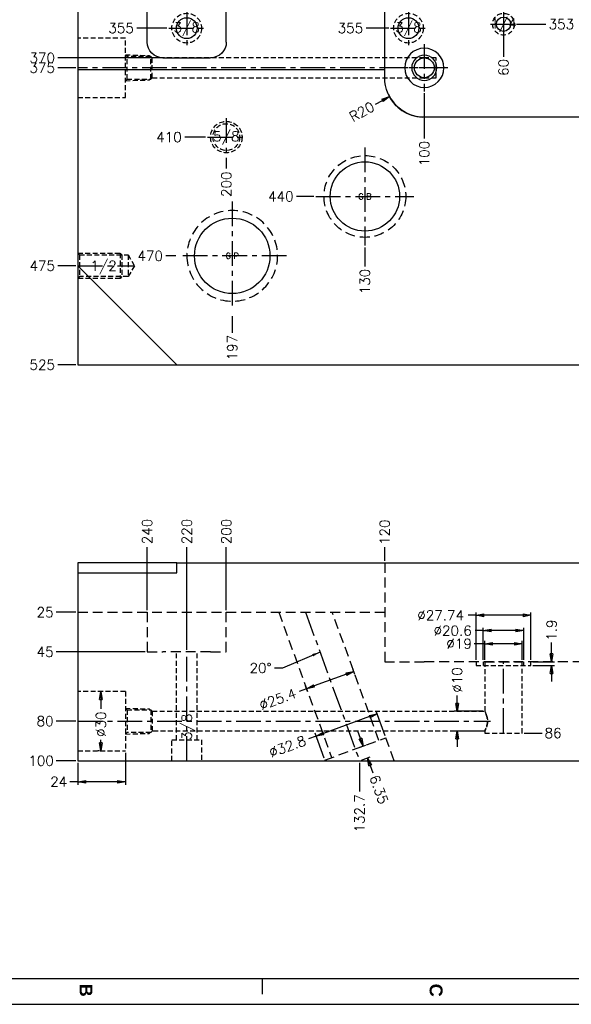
# Model space of a CAD drawing. Extents: x 2651 to 11825, y -3833 to 1075.
# Tile 502 of 656: x 5904 to 6183, y -2995 to -2498. Entities that reach past the tile are written whole.
import ezdxf
from ezdxf.enums import TextEntityAlignment as Align

# ---------------------------------------------------------------- set-up
doc = ezdxf.new("R2010")
doc.units = 0
doc.header["$LTSCALE"] = 10
for name, pattern in [('CENTER', [2, 1.25, -0.25, 0.25, -0.25]), ('DASHED', [0.75, 0.5, -0.25]), ('HIDDEN', [0.375, 0.25, -0.125])]:
    doc.linetypes.add(name, pattern=pattern)
doc.layers.get('0').update_dxf_attribs({"linetype": 'CONTINUOUS'})
doc.layers.get('Defpoints').update_dxf_attribs({"linetype": 'CONTINUOUS'})
for name, color, linetype in [('98', 7, 'CONTINUOUS'), ('BOX', 4, 'CONTINUOUS'), ('CEN', 1, 'CENTER'), ('COOL', 150, 'HIDDEN'), ('DIM', 3, 'CONTINUOUS'), ('HIDDEN', 6, 'HIDDEN'), ('PART', 7, 'CONTINUOUS'), ('TEXT', 4, 'CONTINUOUS')]:
    doc.layers.add(name, color=color, linetype=linetype)
doc.styles.get("Standard").update_dxf_attribs({"font": 'romans.shx'})
doc.dimstyles.new('T5', dxfattribs={"dimtxt": 5, "dimasz": 4, "dimexe": 1.5, "dimexo": 1, "dimgap": 1.5, "dimtad": 0, "dimrnd": 1.38778e-17, "dimzin": 9, "dimdsep": 46, "dimtxsty": 'Standard', "dimblk": 'CLOSED', "dimcen": 0, "dimclrd": 3, "dimclre": 3, "dimclrt": 3, "dimazin": 2, "dimtfac": 0.75, "dimtofl": 0, "dimtmove": 0, "dimatfit": 3, "dimfxl": 0, "dimtolj": 1, "dimarcsym": 0})

# ---------------------------------------------------------------- blocks, each defined once
blk = doc.blocks.new('A$C4BF3279D')
at = {"layer": 'COOL'}
for points in [[(24, -6.55), (24.85, -5.7), (24.85, 5.7), (24, 6.55)], [(24, 6.55), (36, 6.15), (36.45, 5.7)], [(24.85, -5.7), (36.89, -5.7), (36.89, 5.7), (24.85, 5.7)], [(36.89, -5.7), (37.59, -5), (37.59, 5), (36.89, 5.7)], [(24, -6.55), (36, -6.15), (36.45, -5.7)]]:
    blk.add_lwpolyline(points, dxfattribs=at)
blk = doc.blocks.new('*U2485', base_point=(3371.43, -1623.36))
for radius in [7.94, 6.75]:
    blk.add_circle((3371.43, -1623.36), radius)
at = {"layer": 'CEN'}
for p, q in [((3371.43, -1613.83), (3371.43, -1632.89)), ((3361.9, -1623.36), (3380.96, -1623.36))]:
    blk.add_line(p, q, dxfattribs=at)
blk = doc.blocks.new('*U2502', base_point=(3351.43, -1568.36))
blk.add_circle((3351.43, -1568.36), 7.5)
at = {"layer": 'CEN'}
for p, q in [((3351.43, -1559.36), (3351.43, -1577.36)), ((3342.43, -1568.36), (3360.43, -1568.36))]:
    blk.add_line(p, q, dxfattribs=at)
at = {"layer": 'PART'}
blk.add_circle((3351.43, -1568.36), 5.25, dxfattribs=at)
blk = doc.blocks.new('*U2525', base_point=(3463.43, -1568.36))
blk.add_circle((3463.43, -1568.36), 7.5)
at = {"layer": 'CEN'}
for p, q in [((3463.43, -1559.36), (3463.43, -1577.36)), ((3454.43, -1568.36), (3472.43, -1568.36))]:
    blk.add_line(p, q, dxfattribs=at)
at = {"layer": 'PART'}
blk.add_circle((3463.43, -1568.36), 5.25, dxfattribs=at)
blk = doc.blocks.new('*U2548', base_point=(3501.43, -1564.36))
blk.add_circle((3501.43, -1564.36), 5.5)
at = {"layer": 'CEN'}
for p, q in [((3501.43, -1557.76), (3501.43, -1570.96)), ((3494.83, -1564.36), (3508.03, -1564.36))]:
    blk.add_line(p, q, dxfattribs=at)
at = {"layer": 'PART'}
blk.add_circle((3501.43, -1564.36), 3.6, dxfattribs=at)
blk = doc.blocks.new('*D3017')
at = {"layer": 'Defpoints', "color": 0}
for p in [(6208.68, -2147.36), (6011.68, -2646.83), (6011.68, -2656.15)]:
    blk.add_point(p, dxfattribs=at)
at = {"layer": 'DIM', "color": 3, "lineweight": -2}
blk.add_line((6011.68, -2647.83), (6011.68, -2656.15), dxfattribs=at)
at = {"layer": 'DIM', "color": 3, "insert": (6011.68, -2663.72), "char_height": 5, "attachment_point": 5, "rotation": 90}
blk.add_mtext('\\A1;197', dxfattribs=at)
blk = doc.blocks.new('_Closed')
at = {"color": 0, "linetype": 'ByBlock', "lineweight": -2}
for p, q in [((-1, 0.17), (0, 0)), ((-1, 0.17), (-1, -0.17)), ((0, 0), (-1, -0.17)), ((0, 0), (-1, 0))]:
    blk.add_line(p, q, dxfattribs=at)
blk = doc.blocks.new('*D3018')
at = {"layer": 'Defpoints', "color": 0}
for p in [(6208.68, -2147.36), (6078.68, -2612.14), (6078.68, -2622.75)]:
    blk.add_point(p, dxfattribs=at)
at = {"layer": 'DIM', "color": 3, "lineweight": -2}
blk.add_line((6078.68, -2613.14), (6078.68, -2622.75), dxfattribs=at)
at = {"layer": 'DIM', "color": 3, "insert": (6078.68, -2630.32), "char_height": 5, "attachment_point": 5, "rotation": 90}
blk.add_mtext('\\A1;130', dxfattribs=at)
blk = doc.blocks.new('*D3019')
at = {"layer": 'Defpoints', "color": 0}
for p in [(6208.68, -2147.36), (6044.16, -2587.36), (6053.9, -2587.36)]:
    blk.add_point(p, dxfattribs=at)
at = {"layer": 'DIM', "color": 3, "lineweight": -2}
blk.add_line((6052.9, -2587.36), (6044.16, -2587.36), dxfattribs=at)
at = {"layer": 'DIM', "color": 3, "insert": (6036.23, -2587.36), "char_height": 5, "attachment_point": 5}
blk.add_mtext('\\A1;440', dxfattribs=at)
blk = doc.blocks.new('*D3020')
at = {"layer": 'Defpoints', "color": 0}
for p in [(6208.68, -2147.36), (6008.68, -2566.89), (6008.68, -2573.25)]:
    blk.add_point(p, dxfattribs=at)
at = {"layer": 'DIM', "color": 3, "lineweight": -2}
blk.add_line((6008.68, -2567.89), (6008.68, -2573.25), dxfattribs=at)
at = {"layer": 'DIM', "color": 3, "insert": (6008.68, -2581.18), "char_height": 5, "attachment_point": 5, "rotation": 90}
blk.add_mtext('\\A1;200', dxfattribs=at)
blk = doc.blocks.new('*D3021')
at = {"layer": 'Defpoints', "color": 0}
for p in [(6208.68, -2147.36), (5987.65, -2557.36), (5999.16, -2557.36)]:
    blk.add_point(p, dxfattribs=at)
at = {"layer": 'DIM', "color": 3, "lineweight": -2}
blk.add_line((5998.16, -2557.36), (5987.65, -2557.36), dxfattribs=at)
at = {"layer": 'DIM', "color": 3, "insert": (5979.72, -2557.36), "char_height": 5, "attachment_point": 5}
blk.add_mtext('\\A1;410', dxfattribs=at)
blk = doc.blocks.new('*D3117')
at = {"layer": 'Defpoints', "color": 0}
for p in [(6208.68, -2147.36), (5923.63, -2522.36), (5933.68, -2522.36)]:
    blk.add_point(p, dxfattribs=at)
at = {"layer": 'DIM', "color": 3, "lineweight": -2}
blk.add_line((5932.68, -2522.36), (5923.63, -2522.36), dxfattribs=at)
at = {"layer": 'DIM', "color": 3, "insert": (5915.7, -2522.36), "char_height": 5, "attachment_point": 5}
blk.add_mtext('\\A1;375', dxfattribs=at)
blk = doc.blocks.new('*D3123')
at = {"layer": 'Defpoints', "color": 0}
for p in [(6208.68, -2147.36), (5963.47, -2502.36), (5979.68, -2502.36)]:
    blk.add_point(p, dxfattribs=at)
at = {"layer": 'DIM', "color": 3, "lineweight": -2}
blk.add_line((5978.68, -2502.36), (5963.47, -2502.36), dxfattribs=at)
at = {"layer": 'DIM', "color": 3, "insert": (5955.54, -2502.36), "char_height": 5, "attachment_point": 5}
blk.add_mtext('\\A1;355', dxfattribs=at)
blk = doc.blocks.new('*D3139')
at = {"layer": 'Defpoints', "color": 0}
for p in [(6208.68, -2147.36), (5923.63, -2517.36), (5976.68, -2517.36)]:
    blk.add_point(p, dxfattribs=at)
at = {"layer": 'DIM', "color": 3, "lineweight": -2}
blk.add_line((5975.68, -2517.36), (5923.63, -2517.36), dxfattribs=at)
at = {"layer": 'DIM', "color": 3, "insert": (5915.7, -2517.36), "char_height": 5, "attachment_point": 5}
blk.add_mtext('\\A1;370', dxfattribs=at)
blk = doc.blocks.new('*D3148')
at = {"layer": 'Defpoints', "color": 0}
for p in [(6208.68, -2147.36), (5923.63, -2622.36), (5933.68, -2622.36)]:
    blk.add_point(p, dxfattribs=at)
at = {"layer": 'DIM', "color": 3, "lineweight": -2}
blk.add_line((5932.68, -2622.36), (5923.63, -2622.36), dxfattribs=at)
at = {"layer": 'DIM', "color": 3, "insert": (5915.7, -2622.36), "char_height": 5, "attachment_point": 5}
blk.add_mtext('\\A1;475', dxfattribs=at)
blk = doc.blocks.new('*D3149')
at = {"layer": 'Defpoints', "color": 0}
for p in [(6208.68, -2147.36), (5923.63, -2672.36), (5933.68, -2672.36)]:
    blk.add_point(p, dxfattribs=at)
at = {"layer": 'DIM', "color": 3, "lineweight": -2}
blk.add_line((5932.68, -2672.36), (5923.63, -2672.36), dxfattribs=at)
at = {"layer": 'DIM', "color": 3, "insert": (5915.7, -2672.36), "char_height": 5, "attachment_point": 5}
blk.add_mtext('\\A1;525', dxfattribs=at)
blk = doc.blocks.new('*D3150')
at = {"layer": 'Defpoints', "color": 0}
for p in [(6208.68, -2147.36), (5978.16, -2617.36), (5984.21, -2617.36)]:
    blk.add_point(p, dxfattribs=at)
at = {"layer": 'DIM', "color": 3, "lineweight": -2}
blk.add_line((5983.21, -2617.36), (5978.16, -2617.36), dxfattribs=at)
at = {"layer": 'DIM', "color": 3, "insert": (5970.23, -2617.36), "char_height": 5, "attachment_point": 5}
blk.add_mtext('\\A1;470', dxfattribs=at)
blk = doc.blocks.new('*D3175')
at = {"layer": 'Defpoints', "color": 0}
for p in [(6208.68, -2147.36), (6148.68, -2496), (6148.68, -2516.75)]:
    blk.add_point(p, dxfattribs=at)
at = {"layer": 'DIM', "color": 3, "lineweight": -2}
blk.add_line((6148.68, -2497), (6148.68, -2516.75), dxfattribs=at)
at = {"layer": 'DIM', "color": 3, "insert": (6148.68, -2522.18), "char_height": 5, "attachment_point": 5, "rotation": 90}
blk.add_mtext('\\A1;60', dxfattribs=at)
blk = doc.blocks.new('*D3152')
at = {"layer": 'Defpoints', "color": 0}
for p in [(6208.68, -2147.36), (6108.68, -2534.26), (6108.68, -2558.11)]:
    blk.add_point(p, dxfattribs=at)
at = {"layer": 'DIM', "color": 3, "lineweight": -2}
blk.add_line((6108.68, -2535.26), (6108.68, -2558.11), dxfattribs=at)
at = {"layer": 'DIM', "color": 3, "insert": (6108.68, -2565.68), "char_height": 5, "attachment_point": 5, "rotation": 90}
blk.add_mtext('\\A1;100', dxfattribs=at)
blk = doc.blocks.new('*D3154')
at = {"layer": 'Defpoints', "color": 0}
for p in [(6208.68, -2147.36), (6079.28, -2502.36), (6091.68, -2502.36)]:
    blk.add_point(p, dxfattribs=at)
at = {"layer": 'DIM', "color": 3, "lineweight": -2}
blk.add_line((6090.68, -2502.36), (6079.28, -2502.36), dxfattribs=at)
at = {"layer": 'DIM', "color": 3, "insert": (6071.35, -2502.36), "char_height": 5, "attachment_point": 5}
blk.add_mtext('\\A1;355', dxfattribs=at)
blk = doc.blocks.new('*D3194')
at = {"layer": 'Defpoints', "color": 0}
for p in [(6108.68, -2527.36), (6091.12, -2536.92)]:
    blk.add_point(p, dxfattribs=at)
at = {"layer": 'DIM', "color": 3, "lineweight": -2}
blk.add_line((6084.09, -2540.75), (6087.61, -2538.84), dxfattribs=at)
blk.add_arc((6108.68, -2527.36), 20, 204.2741, 267.1352, dxfattribs=at)
at = {"layer": 'DIM', "color": 3, "lineweight": -2, "xscale": 4, "yscale": 4, "zscale": 4, "rotation": 28.57126305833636}
blk.add_blockref('_Closed', (6091.12, -2536.92), dxfattribs=at)
at = {"layer": 'DIM', "color": 3, "insert": (6077.13, -2544.54), "char_height": 5, "attachment_point": 5, "rotation": 28.5713}
blk.add_mtext('\\A1;R20', dxfattribs=at)
blk = doc.blocks.new('*D3298')
at = {"layer": 'Defpoints', "color": 0}
for p in [(6088.68, -2764.5), (6088.68, -2772.36), (6208.68, -2772.36)]:
    blk.add_point(p, dxfattribs=at)
at = {"layer": 'DIM', "color": 3, "lineweight": -2}
blk.add_line((6088.68, -2771.36), (6088.68, -2764.5), dxfattribs=at)
at = {"layer": 'DIM', "color": 3, "insert": (6088.68, -2756.93), "char_height": 5, "attachment_point": 5, "rotation": 90}
blk.add_mtext('\\A1;120', dxfattribs=at)
blk = doc.blocks.new('*D3303')
at = {"layer": 'Defpoints', "color": 0}
for p in [(6208.68, -2772.36), (5922.68, -2797.36), (5933.68, -2797.36)]:
    blk.add_point(p, dxfattribs=at)
at = {"layer": 'DIM', "color": 3, "lineweight": -2}
blk.add_line((5932.68, -2797.36), (5922.68, -2797.36), dxfattribs=at)
at = {"layer": 'DIM', "color": 3, "insert": (5917.14, -2797.36), "char_height": 5, "attachment_point": 5}
blk.add_mtext('\\A1;25', dxfattribs=at)
blk = doc.blocks.new('*D3304')
at = {"layer": 'Defpoints', "color": 0}
for p in [(6208.68, -2772.36), (5922.68, -2817.36), (5968.68, -2817.36)]:
    blk.add_point(p, dxfattribs=at)
at = {"layer": 'DIM', "color": 3, "lineweight": -2}
blk.add_line((5967.68, -2817.36), (5922.68, -2817.36), dxfattribs=at)
at = {"layer": 'DIM', "color": 3, "insert": (5917.14, -2817.36), "char_height": 5, "attachment_point": 5}
blk.add_mtext('\\A1;45', dxfattribs=at)
blk = doc.blocks.new('*D3305')
at = {"layer": 'Defpoints', "color": 0}
for p in [(6208.68, -2772.36), (5922.68, -2852.36), (5933.68, -2852.36)]:
    blk.add_point(p, dxfattribs=at)
at = {"layer": 'DIM', "color": 3, "lineweight": -2}
blk.add_line((5932.68, -2852.36), (5922.68, -2852.36), dxfattribs=at)
at = {"layer": 'DIM', "color": 3, "insert": (5917.14, -2852.36), "char_height": 5, "attachment_point": 5}
blk.add_mtext('\\A1;80', dxfattribs=at)
blk = doc.blocks.new('*D3306')
at = {"layer": 'Defpoints', "color": 0}
for p in [(6208.68, -2772.36), (5922.68, -2872.36), (5933.68, -2872.36)]:
    blk.add_point(p, dxfattribs=at)
at = {"layer": 'DIM', "color": 3, "lineweight": -2}
blk.add_line((5932.68, -2872.36), (5922.68, -2872.36), dxfattribs=at)
at = {"layer": 'DIM', "color": 3, "insert": (5915.11, -2872.36), "char_height": 5, "attachment_point": 5}
blk.add_mtext('\\A1;100', dxfattribs=at)
blk = doc.blocks.new('*D3307')
at = {"layer": 'Defpoints', "color": 0}
for p in [(5968.68, -2764.5), (6208.68, -2772.36), (5968.68, -2797.36)]:
    blk.add_point(p, dxfattribs=at)
at = {"layer": 'DIM', "color": 3, "lineweight": -2}
blk.add_line((5968.68, -2796.36), (5968.68, -2764.5), dxfattribs=at)
at = {"layer": 'DIM', "color": 3, "insert": (5968.68, -2756.57), "char_height": 5, "attachment_point": 5, "rotation": 90}
blk.add_mtext('\\A1;240', dxfattribs=at)
blk = doc.blocks.new('*D3308')
at = {"layer": 'Defpoints', "color": 0}
for p in [(5988.68, -2764.5), (6208.68, -2772.36), (5988.68, -2817.36)]:
    blk.add_point(p, dxfattribs=at)
at = {"layer": 'DIM', "color": 3, "lineweight": -2}
blk.add_line((5988.68, -2816.36), (5988.68, -2764.5), dxfattribs=at)
at = {"layer": 'DIM', "color": 3, "insert": (5988.68, -2756.57), "char_height": 5, "attachment_point": 5, "rotation": 90}
blk.add_mtext('\\A1;220', dxfattribs=at)
blk = doc.blocks.new('*D3309')
at = {"layer": 'Defpoints', "color": 0}
for p in [(6008.68, -2764.5), (6208.68, -2772.36), (6008.68, -2797.36)]:
    blk.add_point(p, dxfattribs=at)
at = {"layer": 'DIM', "color": 3, "lineweight": -2}
blk.add_line((6008.68, -2796.36), (6008.68, -2764.5), dxfattribs=at)
at = {"layer": 'DIM', "color": 3, "insert": (6008.68, -2756.57), "char_height": 5, "attachment_point": 5, "rotation": 90}
blk.add_mtext('\\A1;200', dxfattribs=at)
blk = doc.blocks.new('*D3310')
at = {"layer": 'Defpoints', "color": 0}
for p in [(6208.68, -2772.36), (6075.98, -2872.36), (6075.98, -2887.8)]:
    blk.add_point(p, dxfattribs=at)
at = {"layer": 'DIM', "color": 3, "lineweight": -2}
blk.add_line((6075.98, -2873.36), (6075.98, -2887.8), dxfattribs=at)
at = {"layer": 'DIM', "color": 3, "insert": (6075.98, -2898.95), "char_height": 5, "attachment_point": 5, "rotation": 90}
blk.add_mtext('\\A1;132.7', dxfattribs=at)
blk = doc.blocks.new('*D3311')
at = {"layer": 'Defpoints', "color": 0}
for p in [(6073.81, -2866.39), (6077.79, -2864.94), (6075.98, -2872.36)]:
    blk.add_point(p, dxfattribs=at)
at = {"layer": 'DIM', "color": 3, "lineweight": -2}
for p, q in [((6076.42, -2861.19), (6075.05, -2857.43)), ((6074.75, -2866.05), (6079.19, -2864.43)), ((6076.92, -2872.02), (6081.37, -2870.4)), ((6081.33, -2874.67), (6082.69, -2878.43))]:
    blk.add_line(p, q, dxfattribs=at)
at = {"layer": 'DIM', "color": 3, "lineweight": -2, "xscale": 4, "yscale": 4, "zscale": 4}
for p, rotation in [((6077.79, -2864.94), 289.9999999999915), ((6079.96, -2870.91), 109.9999999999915)]:
    blk.add_blockref('_Closed', p, dxfattribs=dict(at, rotation=rotation))
at = {"layer": 'DIM', "color": 3, "insert": (6085.77, -2886.89), "char_height": 5, "attachment_point": 5, "rotation": 290}
blk.add_mtext('\\A1;6.35', dxfattribs=at)
blk = doc.blocks.new('*D3312')
at = {"layer": 'Defpoints', "color": 0}
for p in [(6073.97, -2829.7), (6049.22, -2835.95), (6050.1, -2838.39)]:
    blk.add_point(p, dxfattribs=at)
at = {"layer": 'DIM', "color": 3, "lineweight": -2}
for p, q in [((6069.33, -2828.63), (6052.98, -2834.58)), ((6073.63, -2828.76), (6072.57, -2825.86)), ((6049.22, -2835.95), (6045.46, -2837.32)), ((6049.76, -2837.45), (6048.7, -2834.54))]:
    blk.add_line(p, q, dxfattribs=at)
at = {"layer": 'DIM', "color": 3, "lineweight": -2, "xscale": 4, "yscale": 4, "zscale": 4}
for p, rotation in [((6073.08, -2827.27), 20.00000000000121), ((6049.22, -2835.95), 200.0000000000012)]:
    blk.add_blockref('_Closed', p, dxfattribs=dict(at, rotation=rotation))
at = {"layer": 'DIM', "color": 3, "insert": (6034.65, -2841.25), "char_height": 5, "attachment_point": 5, "rotation": 20}
blk.add_mtext('\\A1;%%c25.4', dxfattribs=at)
blk = doc.blocks.new('*D3313')
at = {"layer": 'Defpoints', "color": 0}
for p in [(6054, -2859.91), (6089.22, -2860.78), (6058.4, -2872)]:
    blk.add_point(p, dxfattribs=at)
at = {"layer": 'DIM', "color": 3, "lineweight": -2}
for p, q in [((6088.88, -2859.84), (6084.31, -2847.28)), ((6081.06, -2850.06), (6057.76, -2858.54)), ((6058.06, -2871.06), (6053.48, -2858.5)), ((6054, -2859.91), (6050.24, -2861.28))]:
    blk.add_line(p, q, dxfattribs=at)
at = {"layer": 'DIM', "color": 3, "lineweight": -2, "xscale": 4, "yscale": 4, "zscale": 4}
for p, rotation in [((6084.82, -2848.69), 19.99999999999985), ((6054, -2859.91), 199.9999999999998)]:
    blk.add_blockref('_Closed', p, dxfattribs=dict(at, rotation=rotation))
at = {"layer": 'DIM', "color": 3, "insert": (6039.54, -2865.17), "char_height": 5, "attachment_point": 5, "rotation": 20}
blk.add_mtext('\\A1;%%c32.8', dxfattribs=at)
blk = doc.blocks.new('*D3314')
at = {"layer": 'Defpoints', "color": 0}
for p in [(6208.68, -2772.36), (6158.18, -2858.36), (6168.17, -2858.36)]:
    blk.add_point(p, dxfattribs=at)
at = {"layer": 'DIM', "color": 3, "lineweight": -2}
blk.add_line((6159.18, -2858.36), (6168.17, -2858.36), dxfattribs=at)
at = {"layer": 'DIM', "color": 3, "insert": (6173.72, -2858.36), "char_height": 5, "attachment_point": 5}
blk.add_mtext('\\A1;86', dxfattribs=at)
blk = doc.blocks.new('*D3316')
at = {"layer": 'Defpoints', "color": 0}
for p in [(6158.18, -2813.24), (6139.18, -2822.36), (6158.18, -2822.36)]:
    blk.add_point(p, dxfattribs=at)
at = {"layer": 'DIM', "color": 3, "lineweight": -2}
for p, q in [((6139.18, -2813.24), (6133.93, -2813.24)), ((6139.18, -2821.36), (6139.18, -2811.74)), ((6154.18, -2813.24), (6143.18, -2813.24)), ((6158.18, -2821.36), (6158.18, -2811.74))]:
    blk.add_line(p, q, dxfattribs=at)
at = {"layer": 'DIM', "color": 3, "lineweight": -2, "xscale": 4, "yscale": 4, "zscale": 4, "rotation": 180}
blk.add_blockref('_Closed', (6139.18, -2813.24), dxfattribs=at)
at = {"layer": 'DIM', "color": 3, "lineweight": -2, "xscale": 4, "yscale": 4, "zscale": 4}
blk.add_blockref('_Closed', (6158.18, -2813.24), dxfattribs=at)
at = {"layer": 'DIM', "color": 3, "insert": (6126.24, -2813.24), "char_height": 5, "attachment_point": 5}
blk.add_mtext('\\A1;%%c19', dxfattribs=at)
blk = doc.blocks.new('*D3317')
at = {"layer": 'Defpoints', "color": 0}
for p in [(6158.98, -2806.64), (6138.38, -2822.36), (6158.98, -2822.36)]:
    blk.add_point(p, dxfattribs=at)
at = {"layer": 'DIM', "color": 3, "lineweight": -2}
for p, q in [((6138.38, -2806.64), (6134.38, -2806.64)), ((6138.38, -2821.36), (6138.38, -2805.14)), ((6154.98, -2806.64), (6142.38, -2806.64)), ((6158.98, -2821.36), (6158.98, -2805.14))]:
    blk.add_line(p, q, dxfattribs=at)
at = {"layer": 'DIM', "color": 3, "lineweight": -2, "xscale": 4, "yscale": 4, "zscale": 4, "rotation": 180}
blk.add_blockref('_Closed', (6138.38, -2806.64), dxfattribs=at)
at = {"layer": 'DIM', "color": 3, "lineweight": -2, "xscale": 4, "yscale": 4, "zscale": 4}
blk.add_blockref('_Closed', (6158.98, -2806.64), dxfattribs=at)
at = {"layer": 'DIM', "color": 3, "insert": (6123, -2806.64), "char_height": 5, "attachment_point": 5}
blk.add_mtext('\\A1;%%c20.6', dxfattribs=at)
blk = doc.blocks.new('*D3318')
at = {"layer": 'Defpoints', "color": 0}
for p in [(6162.55, -2798.9), (6134.81, -2822.36), (6162.55, -2822.36)]:
    blk.add_point(p, dxfattribs=at)
at = {"layer": 'DIM', "color": 3, "lineweight": -2}
for p, q in [((6134.81, -2798.9), (6130.81, -2798.9)), ((6134.81, -2821.36), (6134.81, -2797.4)), ((6158.55, -2798.9), (6138.81, -2798.9)), ((6162.55, -2821.36), (6162.55, -2797.4))]:
    blk.add_line(p, q, dxfattribs=at)
at = {"layer": 'DIM', "color": 3, "lineweight": -2, "xscale": 4, "yscale": 4, "zscale": 4, "rotation": 180}
blk.add_blockref('_Closed', (6134.81, -2798.9), dxfattribs=at)
at = {"layer": 'DIM', "color": 3, "lineweight": -2, "xscale": 4, "yscale": 4, "zscale": 4}
blk.add_blockref('_Closed', (6162.55, -2798.9), dxfattribs=at)
at = {"layer": 'DIM', "color": 3, "insert": (6116.93, -2798.9), "char_height": 5, "attachment_point": 5}
blk.add_mtext('\\A1;%%c27.74', dxfattribs=at)
blk = doc.blocks.new('*D3319')
at = {"layer": 'Defpoints', "color": 0}
for p in [(6162.55, -2822.36), (6162.55, -2824.26), (6172.95, -2822.36)]:
    blk.add_point(p, dxfattribs=at)
at = {"layer": 'DIM', "color": 3, "lineweight": -2}
for p, q in [((6172.95, -2818.36), (6172.95, -2812.65)), ((6163.55, -2822.36), (6174.45, -2822.36)), ((6163.55, -2824.26), (6174.45, -2824.26)), ((6172.95, -2828.26), (6172.95, -2832.26))]:
    blk.add_line(p, q, dxfattribs=at)
at = {"layer": 'DIM', "color": 3, "lineweight": -2, "xscale": 4, "yscale": 4, "zscale": 4}
for p, rotation in [((6172.95, -2822.36), 270), ((6172.95, -2824.26), 90)]:
    blk.add_blockref('_Closed', p, dxfattribs=dict(at, rotation=rotation))
at = {"layer": 'DIM', "color": 3, "insert": (6172.95, -2806.39), "char_height": 5, "attachment_point": 5, "rotation": 90}
blk.add_mtext('\\A1;1.9', dxfattribs=at)
blk = doc.blocks.new('*D3320')
at = {"layer": 'Defpoints', "color": 0}
for p in [(6139.18, -2847.36), (6125.23, -2857.36), (6139.18, -2857.36)]:
    blk.add_point(p, dxfattribs=at)
at = {"layer": 'DIM', "color": 3, "lineweight": -2}
for p, q in [((6125.23, -2843.36), (6125.23, -2839.36)), ((6138.18, -2847.36), (6123.73, -2847.36)), ((6138.18, -2857.36), (6123.73, -2857.36)), ((6125.23, -2861.36), (6125.23, -2865.36))]:
    blk.add_line(p, q, dxfattribs=at)
at = {"layer": 'DIM', "color": 3, "lineweight": -2, "xscale": 4, "yscale": 4, "zscale": 4}
for p, rotation in [((6125.23, -2847.36), 270), ((6125.23, -2857.36), 90)]:
    blk.add_blockref('_Closed', p, dxfattribs=dict(at, rotation=rotation))
at = {"layer": 'DIM', "color": 3, "insert": (6125.23, -2831.55), "char_height": 5, "attachment_point": 5, "rotation": 90}
blk.add_mtext('\\A1;%%c10', dxfattribs=at)
blk = doc.blocks.new('*D3321')
at = {"layer": 'Defpoints', "color": 0}
for p in [(5945.68, -2837.36), (5945.35, -2867.36), (5945.68, -2867.36)]:
    blk.add_point(p, dxfattribs=at)
at = {"layer": 'DIM', "color": 3, "lineweight": -2}
for p, q in [((5944.68, -2837.36), (5943.85, -2837.36)), ((5945.35, -2841.36), (5945.35, -2846.09)), ((5945.35, -2863.36), (5945.35, -2861.71)), ((5944.68, -2867.36), (5943.85, -2867.36))]:
    blk.add_line(p, q, dxfattribs=at)
at = {"layer": 'DIM', "color": 3, "lineweight": -2, "xscale": 4, "yscale": 4, "zscale": 4}
for p, rotation in [((5945.35, -2837.36), 90), ((5945.35, -2867.36), 270)]:
    blk.add_blockref('_Closed', p, dxfattribs=dict(at, rotation=rotation))
at = {"layer": 'DIM', "color": 3, "insert": (5945.35, -2853.9), "char_height": 5, "attachment_point": 5, "rotation": 90}
blk.add_mtext('\\A1;%%c30', dxfattribs=at)
blk = doc.blocks.new('*D3322')
at = {"layer": 'Defpoints', "color": 0}
for p in [(5957.68, -2867.36), (5933.68, -2872.36), (5933.68, -2882.93)]:
    blk.add_point(p, dxfattribs=at)
at = {"layer": 'DIM', "color": 3, "lineweight": -2}
for p, q in [((5957.68, -2868.36), (5957.68, -2884.43)), ((5933.68, -2873.36), (5933.68, -2884.43)), ((5933.68, -2882.93), (5929.68, -2882.93)), ((5953.68, -2882.93), (5937.68, -2882.93))]:
    blk.add_line(p, q, dxfattribs=at)
at = {"layer": 'DIM', "color": 3, "lineweight": -2, "xscale": 4, "yscale": 4, "zscale": 4, "rotation": 180}
blk.add_blockref('_Closed', (5933.68, -2882.93), dxfattribs=at)
at = {"layer": 'DIM', "color": 3, "lineweight": -2, "xscale": 4, "yscale": 4, "zscale": 4}
blk.add_blockref('_Closed', (5957.68, -2882.93), dxfattribs=at)
at = {"layer": 'DIM', "color": 3, "insert": (5924.02, -2882.93), "char_height": 5, "attachment_point": 5}
blk.add_mtext('\\A1;24', dxfattribs=at)
blk = doc.blocks.new('QQQ')
at = {"color": 4}
blk.add_line((-847.2, 1349.08), (-847.2, 1355.08), dxfattribs=at)
at = {"layer": 'BOX', "color": 3}
for points in [[(-1121.2, 2485.08), (-1121.2, 1345.08), (-301.2, 1345.08), (-301.2, 2485.08)], [(-1111.2, 2475.08), (-1111.2, 1355.08), (-311.2, 1355.08), (-311.2, 2475.08)]]:
    blk.add_lwpolyline(points, close=True, dxfattribs=at)
at = {"color": 4, "char_height": 5, "attachment_point": 1, "rotation": 270}
for s, insert in [('{\\fArial|b1|i0|c0|p34;\\C6;B}', (-913.2, 1353.08)), ('{\\fArial|b1|i0|c0|p34;\\C6;C}', (-777.2, 1353.08))]:
    blk.add_mtext_dynamic_manual_height_columns(s, width=6, gutter_width=12.5, heights=[0], dxfattribs=dict(at, insert=insert))
blk = doc.blocks.new('*D3369')
at = {"layer": 'Defpoints', "color": 0}
for p in [(6208.68, -2147.36), (6154.18, -2500.36), (6170, -2500.36)]:
    blk.add_point(p, dxfattribs=at)
at = {"layer": 'DIM', "color": 3, "lineweight": -2}
blk.add_line((6155.18, -2500.36), (6170, -2500.36), dxfattribs=at)
at = {"layer": 'DIM', "color": 3, "insert": (6177.93, -2500.36), "char_height": 5, "attachment_point": 5}
blk.add_mtext('\\A1;353', dxfattribs=at)

msp = doc.modelspace()

# ---------------------------------------------------------------- linework, layer by layer
at = {"layer": '98', "color": 7, "linetype": 'Continuous'}
for p, q in [((5933.684, -2371.358), (5933.684, -2523.358)), ((6088.684, -2523.358), (6088.684, -2371.358)), ((5968.684, -2509.358), (5968.684, -2385.358)), ((6008.684, -2509.358), (6008.684, -2385.358)), ((5976.684, -2517.358), (6000.684, -2517.358)), ((5933.684, -2523.358), (5933.684, -2622.358)), ((6088.684, -2523.358), (5933.684, -2523.358)), ((6088.684, -2527.358), (6088.684, -2523.358)), ((6308.684, -2547.358), (6108.684, -2547.358)), ((5933.684, -2622.358), (5933.684, -2672.358)), ((5983.684, -2672.358), (5933.684, -2622.358)), ((5933.684, -2672.358), (5983.684, -2672.358)), ((5983.684, -2672.358), (6433.684, -2672.358)), ((5983.684, -2772.358), (5933.684, -2772.358)), ((5933.684, -2772.358), (5933.684, -2777.358)), ((5983.684, -2777.358), (5983.684, -2772.358)), ((5983.684, -2772.358), (6433.684, -2772.358)), ((5933.684, -2777.358), (5933.684, -2872.358)), ((5933.684, -2777.358), (5983.684, -2777.358)), ((5933.684, -2872.358), (6483.684, -2872.358))]:
    msp.add_line(p, q, dxfattribs=at)
at = {"layer": '98', "color": 6, "linetype": 'DASHED'}
for p, q in [((6088.684, -2772.358), (6088.684, -2822.358)), ((5933.684, -2797.358), (6088.684, -2797.358)), ((5968.684, -2797.358), (5968.684, -2817.358)), ((6008.684, -2817.358), (6008.684, -2797.358)), ((6035.169, -2797.358), (6061.876, -2870.735)), ((6085.744, -2862.047), (6062.199, -2797.358)), ((5968.684, -2817.358), (5976.684, -2817.358)), ((6000.684, -2817.358), (5976.684, -2817.358)), ((6000.684, -2817.358), (6008.684, -2817.358)), ((6088.684, -2822.358), (6108.684, -2822.358)), ((6308.684, -2822.358), (6108.684, -2822.358)), ((6139.184, -2822.358), (6158.184, -2822.358)), ((6058.399, -2872), (6089.221, -2860.782)), ((6093.434, -2872.358), (6089.221, -2860.782)), ((6058.399, -2872), (6058.529, -2872.358))]:
    msp.add_line(p, q, dxfattribs=at)
at = {"layer": '98', "color": 7, "linetype": 'Continuous', "extrusion": (0, 0, -1)}
for radius in [9.92, 6.35]:
    msp.add_circle((-6108.684, -2522.358), radius, dxfattribs=at)
at = {"layer": '98', "color": 7, "linetype": 'Continuous'}
for centre, radius in [((6108.684, -2522.358), 5), ((6078.684, -2587.358), 17.5), ((6011.684, -2617.358), 19.05)]:
    msp.add_circle(centre, radius, dxfattribs=at)
at = {"layer": '98', "color": 6, "linetype": 'DASHED'}
msp.add_circle((6078.684, -2587.358), 20.65, dxfattribs=at)
at = {"layer": '98', "color": 6, "linetype": 'DASHED', "extrusion": (0, 0, -1)}
msp.add_circle((-6011.684, -2617.358), 22.895, dxfattribs=at)
at = {"layer": '98', "color": 7, "linetype": 'Continuous', "extrusion": (0, 0, -1)}
for centre, radius, start, end in [((-5976.684, -2509.358), 8, 270, 0), ((-6000.684, -2509.358), 8, 180, 270), ((-6108.684, -2527.358), 20, 270, 0)]:
    msp.add_arc(centre, radius, start, end, dxfattribs=at)
at = {"layer": 'CEN'}
for p, q in [((6108.684, -2510.454), (6108.684, -2534.262)), ((6120.588, -2522.358), (6096.78, -2522.358)), ((6078.684, -2562.578), (6078.684, -2612.138)), ((6011.684, -2589.884), (6011.684, -2644.832)), ((6053.904, -2587.358), (6103.464, -2587.358)), ((6039.158, -2617.358), (5984.21, -2617.358)), ((5933.684, -2622.358), (5962.259, -2622.358)), ((5988.684, -2872.358), (5988.684, -2817.358)), ((6148.684, -2858.358), (6148.684, -2822.358))]:
    msp.add_line(p, q, dxfattribs=at)
at = {"layer": 'COOL'}
for p, q in [((5957.684, -2507.358), (5933.684, -2507.358)), ((5957.684, -2522.358), (5957.684, -2507.358)), ((6108.684, -2517.358), (5971.278, -2517.358)), ((6114.684, -2517.358), (6108.684, -2517.358)), ((6114.684, -2522.358), (6114.684, -2517.358)), ((5957.684, -2537.358), (5957.684, -2522.358)), ((6114.684, -2527.358), (6114.684, -2522.358)), ((5971.278, -2527.358), (6108.684, -2527.358)), ((6108.684, -2527.358), (6114.684, -2527.358)), ((5933.684, -2537.358), (5957.684, -2537.358)), ((6134.814, -2822.358), (6134.814, -2824.258)), ((6134.814, -2824.258), (6162.554, -2824.258)), ((6138.384, -2822.358), (6138.384, -2824.258)), ((6139.184, -2822.358), (6139.184, -2847.408)), ((6158.184, -2858.358), (6158.184, -2822.358)), ((6158.984, -2824.258), (6158.984, -2822.358)), ((6162.554, -2824.258), (6162.554, -2822.358)), ((5957.684, -2837.358), (5933.684, -2837.358)), ((5957.684, -2837.358), (5957.684, -2867.358)), ((6139.184, -2857.35), (6139.184, -2858.358)), ((6139.184, -2858.358), (6158.184, -2858.358)), ((5933.684, -2867.358), (5957.684, -2867.358))]:
    msp.add_line(p, q, dxfattribs=at)
at = {"layer": 'COOL', "color": 1, "linetype": 'CENTER'}
for p, q in [((6118.604, -2522.358), (5933.684, -2522.358)), ((6048.684, -2797.358), (6075.982, -2872.358)), ((5933.684, -2852.358), (6142.071, -2852.358))]:
    msp.add_line(p, q, dxfattribs=at)
at = {"layer": 'COOL'}
for points in [[(5957.684, -2845.808), (5958.534, -2846.658), (5958.534, -2858.058), (5957.684, -2858.908)], [(5957.684, -2845.808), (5969.684, -2846.211), (5970.131, -2846.658)], [(5958.534, -2846.658), (5970.578, -2846.658), (5970.578, -2858.058), (5958.534, -2858.058)], [(5970.578, -2846.658), (5971.278, -2847.358), (5971.278, -2857.358), (5970.578, -2858.058)], [(5971.278, -2847.358), (6139.184, -2847.358)], [(5957.684, -2858.908), (5969.684, -2858.505), (5970.131, -2858.058)], [(6139.184, -2857.358), (5971.278, -2857.358)]]:
    msp.add_lwpolyline(points, dxfattribs=at)
for points, knots in [([(6140.047, -2849.299), (6140.222, -2849.795), (6140.385, -2850.361), (6140.595, -2851.604), (6140.633, -2852.285), (6140.538, -2853.601), (6140.408, -2854.239), (6140.08, -2855.37), (6139.886, -2855.863), (6139.534, -2856.671), (6139.381, -2856.975), (6139.24, -2857.252), (6139.208, -2857.312), (6139.179, -2857.368), (6139.182, -2857.363), (6139.242, -2857.247), (6139.354, -2857.036), (6139.656, -2856.401), (6139.845, -2855.978), (6140.208, -2854.968), (6140.377, -2854.394), (6140.595, -2853.117), (6140.633, -2852.445), (6140.539, -2851.12), (6140.409, -2850.482), (6140.083, -2849.353), (6139.887, -2848.856), (6139.691, -2848.404), (6139.67, -2848.357), (6139.65, -2848.311)], [0, 0, 0, 0, 0.0801529, 0.0801529, 0.1628674, 0.1628674, 0.2455819, 0.2455819, 0.3282964, 0.3282964, 0.4110108, 0.4110108, 0.4523681, 0.4523681, 0.4937253, 0.4937253, 0.5764398, 0.5764398, 0.6591543, 0.6591543, 0.7418688, 0.7418688, 0.8245833, 0.8245833, 0.9072977, 0.9072977, 0.9900122, 0.9900122, 1, 1, 1, 1]), ([(6140.03, -2849.252), (6140.212, -2849.759), (6140.382, -2850.341), (6140.595, -2851.604), (6140.633, -2852.285), (6140.538, -2853.601), (6140.408, -2854.239), (6140.08, -2855.37), (6139.886, -2855.863), (6139.534, -2856.671), (6139.381, -2856.975), (6139.24, -2857.252), (6139.208, -2857.312), (6139.188, -2857.351), (6139.182, -2857.362), (6139.185, -2857.357)], [0, 0, 0, 0, 0.1751105, 0.1751105, 0.3502209, 0.3502209, 0.5253314, 0.5253314, 0.7004418, 0.7004418, 0.8755523, 0.8755523, 0.9631075, 0.9631075, 1, 1, 1, 1]), ([(6139.184, -2847.358), (6139.19, -2847.369), (6139.242, -2847.469), (6139.355, -2847.681), (6139.657, -2848.318), (6139.848, -2848.745), (6140.03, -2849.252)], [0, 0, 0, 0, 0.1261492, 0.5630746, 0.5630746, 1, 1, 1, 1])]:
    msp.add_open_spline(points, degree=3, knots=knots, dxfattribs=at)
at = {"layer": 'HIDDEN'}
for p, q in [((5983.434, -2861.858), (5983.434, -2817.358)), ((5993.934, -2861.858), (5993.934, -2817.358))]:
    msp.add_line(p, q, dxfattribs=at)
for points in [[(5933.684, -2616.008), (5934.534, -2616.858), (5934.534, -2627.858), (5933.684, -2628.708)], [(5933.684, -2616.008), (5955.059, -2616.008), (5955.059, -2628.708), (5933.684, -2628.708)], [(5934.534, -2616.858), (5959.084, -2616.858), (5959.084, -2627.858), (5934.534, -2627.858)], [(5955.059, -2616.008), (5955.909, -2616.858), (5955.909, -2627.858), (5955.059, -2628.708)], [(5959.084, -2616.858), (5962.259, -2622.358), (5959.084, -2627.858)], [(5981.184, -2872.358), (5981.184, -2861.858), (5996.184, -2861.858), (5996.184, -2872.358)]]:
    msp.add_lwpolyline(points, dxfattribs=at)

# ---------------------------------------------------------------- block references
at = {"layer": 'DIM', "xscale": 1.3, "yscale": 1.3, "zscale": 1.3}
msp.add_blockref('QQQ', (7128.245, -4743.963), dxfattribs=at)
at = {"layer": 'DIM'}
msp.add_blockref('A$C4BF3279D', (5933.684, -2522.358), dxfattribs=at)
at = {"layer": 'HIDDEN'}
for name, p in [('*U2502', (5988.684, -2502.358)), ('*U2525', (6100.684, -2502.358)), ('*U2548', (6148.684, -2500.358)), ('*U2485', (6008.684, -2557.358))]:
    msp.add_blockref(name, p, dxfattribs=at)

# ---------------------------------------------------------------- texts
at = {"layer": 'DIM', "color": 3, "insert": (6031.564, -2825.518), "char_height": 5, "attachment_point": 6}
msp.add_mtext('\\A1;20%%d', dxfattribs=at)
at = {"layer": 'TEXT'}
for s, height, p in [('3/8', 5, (5988.684, -2502.358)), ('3/8', 5, (6100.684, -2502.358)), ('1/4', 5, (6148.684, -2500.358)), ('5/8', 5, (6008.684, -2557.358)), ('G.B', 3, (6078.684, -2587.358)), ('G.P', 3, (6011.684, -2617.358))]:
    msp.add_text(s, height=height, dxfattribs=at).set_placement(p, align=Align.MIDDLE)
msp.add_text('1/2', height=5, dxfattribs=at).set_placement((5940.034, -2622.358), align=Align.MIDDLE_LEFT)
msp.add_text('3/8', height=5, rotation=90, dxfattribs=at).set_placement((5988.684, -2861.858), align=Align.MIDDLE_LEFT)

# ---------------------------------------------------------------- dimensions: what is measured, and where the dimension line sits
at = {"layer": 'DIM'}
for feature_location, offset, dtype, origin, picture, middle in [((5933.684, -2522.358), (-10.059, 0), 0, (6208.684, -2147.358), '*D3117', (5915.697, -2522.358)), ((5976.684, -2517.358), (-53.059, 0), 0, (6208.684, -2147.358), '*D3139', (5915.697, -2517.358)), ((5933.684, -2622.358), (-10.059, 0), 0, (6208.684, -2147.358), '*D3148', (5915.697, -2622.358)), ((5933.684, -2672.358), (-10.059, 0), 0, (6208.684, -2147.358), '*D3149', (5915.697, -2672.358)), ((5979.684, -2502.358), (-16.216, 0), 0, (6208.684, -2147.358), '*D3123', (5955.54, -2502.358)), ((5984.21, -2617.358), (-6.05, 0), 0, (6208.684, -2147.358), '*D3150', (5970.231, -2617.358)), ((5999.156, -2557.358), (-11.504, 0), 0, (6208.684, -2147.358), '*D3021', (5979.723, -2557.358)), ((6008.684, -2566.886), (0, -6.362), 1, (6208.684, -2147.358), '*D3020', (6008.684, -2581.176)), ((6011.684, -2646.832), (0, -9.314), 1, (6208.684, -2147.358), '*D3017', (6011.684, -2663.718)), ((6053.904, -2587.358), (-9.745, 0), 0, (6208.684, -2147.358), '*D3019', (6036.231, -2587.358)), ((6091.684, -2502.358), (-12.409, 0), 0, (6208.684, -2147.358), '*D3154', (6071.347, -2502.358)), ((6078.684, -2612.138), (0, -10.615), 1, (6208.684, -2147.358), '*D3018', (6078.684, -2630.324)), ((6108.684, -2534.262), (0, -23.851), 1, (6208.684, -2147.358), '*D3152', (6108.684, -2565.684)), ((6148.684, -2496.002), (0, -20.753), 1, (6208.684, -2147.358), '*D3175', (6148.684, -2522.183)), ((6154.184, -2500.358), (15.814, 0), 0, (6208.684, -2147.358), '*D3369', (6177.927, -2500.358)), ((5968.684, -2797.358), (0, 32.861), 1, (6208.684, -2772.358), '*D3307', (5968.684, -2756.569)), ((5988.684, -2817.358), (0, 52.861), 1, (6208.684, -2772.358), '*D3308', (5988.684, -2756.569)), ((6008.684, -2797.358), (0, 32.861), 1, (6208.684, -2772.358), '*D3309', (6008.684, -2756.569)), ((6088.684, -2772.358), (0, 7.861), 1, (6208.684, -2772.358), '*D3298', (6088.684, -2756.926)), ((5933.684, -2872.358), (-11, 0), 0, (6208.684, -2772.358), '*D3306', (5915.113, -2872.358)), ((5933.684, -2797.358), (-11, 0), 0, (6208.684, -2772.358), '*D3303', (5917.136, -2797.358)), ((5968.684, -2817.358), (-46, 0), 0, (6208.684, -2772.358), '*D3304', (5917.136, -2817.358)), ((5933.684, -2852.358), (-11, 0), 0, (6208.684, -2772.358), '*D3305', (5917.136, -2852.358)), ((6075.982, -2872.358), (0, -15.447), 1, (6208.684, -2772.358), '*D3310', (6075.982, -2898.948)), ((6158.184, -2858.358), (9.989, 0), 0, (6208.684, -2772.358), '*D3314', (6173.721, -2858.358))]:
    dim = msp.add_ordinate_dim(feature_location=feature_location, offset=offset, dtype=dtype, origin=origin, dimstyle='T5', dxfattribs=at)
    dim.commit()
    dim.dimension.update_dxf_attribs({"geometry": picture, "text_midpoint": middle})
dim = msp.add_radius_dim(center=(6108.684, -2527.358), mpoint=(6091.12, -2536.923), dimstyle='T5', dxfattribs=at)
dim.commit()
dim.dimension.update_dxf_attribs({"geometry": '*D3194', "text_midpoint": (6077.131, -2544.541)})
for base, p1, p2, picture, middle in [((6162.554, -2798.901), (6134.814, -2822.358), (6162.554, -2822.358), '*D3318', (6116.933, -2798.901)), ((6158.984, -2806.64), (6138.384, -2822.358), (6158.984, -2822.358), '*D3317', (6123.003, -2806.64)), ((6158.184, -2813.237), (6139.184, -2822.358), (6158.184, -2822.358), '*D3316', (6126.244, -2813.237))]:
    dim = msp.add_linear_dim(base=base, p1=p1, p2=p2, text='%%c<>', dimstyle='T5', dxfattribs=at)
    dim.commit()
    dim.dimension.update_dxf_attribs({"geometry": picture, "text_midpoint": middle, "dimtype": 160})
for base, p1, p2, angle, picture, middle, dimtype in [((6172.949, -2822.358), (6162.554, -2824.258), (6162.554, -2822.358), 90, '*D3319', (6172.949, -2806.386), 160), ((6077.785, -2864.944), (6075.982, -2872.358), (6073.81, -2866.391), 110, '*D3311', (6085.772, -2886.886), 161)]:
    dim = msp.add_linear_dim(base=base, p1=p1, p2=p2, angle=angle, dimstyle='T5', dxfattribs=at)
    dim.commit()
    dim.dimension.update_dxf_attribs({"geometry": picture, "text_midpoint": middle, "dimtype": dimtype})
for base, p1, p2, angle, picture, middle, dimtype in [((6049.216, -2835.953), (6073.972, -2829.703), (6050.103, -2838.39), 200, '*D3312', (6034.651, -2841.254), 161), ((6125.228, -2857.358), (6139.184, -2847.358), (6139.184, -2857.358), 90, '*D3320', (6125.228, -2831.548), 160), ((5945.348, -2867.358), (5945.684, -2837.358), (5945.684, -2867.358), 90, '*D3321', (5945.348, -2853.904), 160), ((6053.998, -2859.908), (6089.221, -2860.782), (6058.399, -2872), 200, '*D3313', (6039.544, -2865.168), 161)]:
    dim = msp.add_linear_dim(base=base, p1=p1, p2=p2, angle=angle, text='%%c<>', dimstyle='T5', dxfattribs=at)
    dim.commit()
    dim.dimension.update_dxf_attribs({"geometry": picture, "text_midpoint": middle, "dimtype": dimtype})
dim = msp.add_linear_dim(base=(5933.684, -2882.929), p1=(5957.684, -2867.358), p2=(5933.684, -2872.358), dimstyle='T5', dxfattribs=at)
dim.commit()
dim.dimension.update_dxf_attribs({"geometry": '*D3322', "text_midpoint": (5924.017, -2882.929), "dimtype": 160})

# ---------------------------------------------------------------- leaders
at = {"layer": 'DIM', "annotation_type": 0, "has_hookline": 1, "hookline_direction": 1, "text_width": 10}
msp.add_leader([(6056.007, -2817.476), (6037.064, -2825.518), (6033.064, -2825.518)], dimstyle='T5', dxfattribs=at)

doc.saveas('drawing.dxf')
